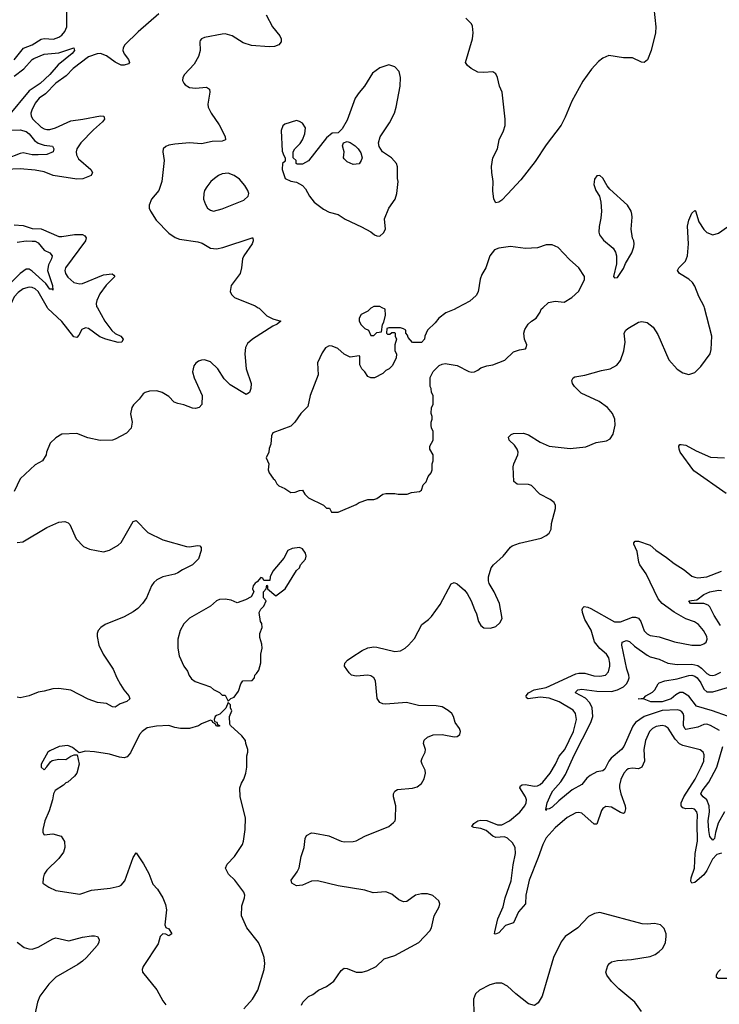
# Model space of a CAD drawing. Header units: inches. Extents: x 1843162 to 1959474, y 907081 to 1016326.
# Tile 564 of 656: x 1944286 to 1948995, y 945315 to 951938. Entities that reach past the tile are written whole.
import ezdxf

# ---------------------------------------------------------------- set-up
doc = ezdxf.new("R2010")
doc.units = ezdxf.units.IN
doc.header["$MEASUREMENT"] = 0
doc.layers.add('B9944', color=7, linetype='Continuous')
doc.layers.add('B9945', color=7, linetype='Continuous')

msp = doc.modelspace()

# ---------------------------------------------------------------- linework, layer by layer
at = {"layer": 'B9944', "color": 5}
for points, elevation in [([(1945892.1, 950000), (1945897, 949997), (1945950, 949946.7), (1945990, 949926.5), (1946042.8, 949910), (1946018.8, 949890), (1945990, 949876.8), (1945853.1, 949790), (1945820.1, 949759.9), (1945805.8, 949734.2), (1945801.8, 949690), (1945810.2, 949590.2), (1945843.1, 949490), (1945842.8, 949457.2), (1945833.4, 949430), (1945810, 949418), (1945702.1, 949482.1), (1945661.6, 949521.6), (1945619.2, 949590), (1945570, 949636.8), (1945530, 949649.7), (1945510, 949648.3), (1945490, 949640.5), (1945471.4, 949628.6), (1945457.6, 949610), (1945450.3, 949570), (1945460.9, 949530), (1945513.6, 949410), (1945511.8, 949350), (1945493.4, 949330), (1945470, 949323.5), (1945450, 949325.4), (1945390, 949347.9), (1945350, 949355.4), (1945326.3, 949366.3), (1945290, 949403.5), (1945244.5, 949430), (1945210, 949440.9), (1945160.7, 949439.3), (1945130, 949431.3), (1945117.8, 949422.3), (1945090, 949385.1), (1945051.6, 949348.4), (1945040.4, 949330), (1945033.1, 949286.9), (1945042.4, 949230), (1945036.9, 949190), (1945004.2, 949155.8), (1944930, 949115.6), (1944910, 949109.8), (1944827.7, 949107.7), (1944744.4, 949124.4), (1944670, 949155.1), (1944570, 949149), (1944530, 949125.2), (1944491, 949090), (1944467.7, 949030), (1944465.5, 949010), (1944440.4, 948970), (1944390, 948943.6), (1944290.3, 948850), (1944250, 948765.1)], 620), ([(1944809.5, 950000), (1944860.4, 949910), (1944906.7, 949846.7), (1944930, 949827), (1944966.8, 949810), (1944983, 949790), (1944973, 949770), (1944950, 949766), (1944865.1, 949790), (1944825.8, 949805.8), (1944750, 949859.8), (1944730, 949864.8), (1944705.2, 949854.8), (1944684.1, 949815.9), (1944670, 949799.7), (1944650, 949805.3), (1944570, 949907.6), (1944475.7, 949995.7), (1944473.3, 950000)], 580), ([(1947229.8, 950000), (1947210, 949989.4), (1947154.6, 949965.4), (1947106, 949930), (1947081.4, 949898.6), (1947031.1, 949848.9), (1947012, 949810), (1947011.6, 949788.4), (1946990, 949766), (1946930, 949766), (1946900.4, 949800.4), (1946896.4, 949816.4), (1946886, 949830), (1946886, 949850), (1946870, 949858), (1946850, 949866), (1946770, 949866), (1946758, 949862), (1946754, 949830), (1946762, 949822), (1946776.4, 949823.6), (1946790, 949834), (1946810, 949834), (1946814, 949830), (1946814, 949810), (1946822, 949790), (1946811.3, 949750), (1946811.6, 949711.6), (1946822, 949690), (1946819.6, 949660.4), (1946792, 949610), (1946772, 949590), (1946750, 949578), (1946730, 949558), (1946674, 949530), (1946650, 949528.7), (1946630, 949538), (1946608.7, 949570), (1946588, 949590), (1946576.4, 949616.4), (1946575.3, 949675.3), (1946570, 949678), (1946510, 949668), (1946470, 949688.7), (1946426.3, 949726.3), (1946390, 949741.2), (1946370, 949744), (1946344.7, 949730), (1946322, 949698), (1946291.3, 949630), (1946296, 949550), (1946242, 949410), (1946224.9, 949335.1), (1946178.8, 949290), (1946138.8, 949230), (1946110, 949204), (1945990, 949158), (1945982, 949138), (1945976.9, 949083.1), (1945965.4, 949054.6), (1945962, 949030), (1945944.7, 948990), (1945962, 948950), (1945958, 948910), (1945964.7, 948890), (1945991.6, 948851.6), (1946003.6, 948843.6), (1946016.9, 948816.9), (1946030, 948802), (1946070, 948784.7), (1946110, 948758), (1946140.4, 948759.6), (1946170, 948772), (1946190, 948774), (1946205.4, 948745.4), (1946230, 948722), (1946330, 948672), (1946350, 948652), (1946371.6, 948651.6), (1946384.7, 948624.7), (1946430, 948624.7), (1946550, 948678), (1946570, 948691.3), (1946630, 948711.3), (1946670, 948711.3), (1946690, 948718), (1946730, 948746), (1946750.9, 948750.9), (1946810, 948751.3), (1946833.6, 948746.4), (1946892.9, 948747.1), (1946923.1, 948756.9), (1946976.4, 948763.6), (1946990, 948774), (1947002, 948810), (1947022, 948830), (1947034.6, 948865.4), (1947055.3, 948890), (1947062, 948910), (1947062, 948950), (1947068, 948970), (1947068, 949010), (1947046, 949050), (1947046, 949070), (1947068, 949110), (1947068, 949170), (1947058, 949190), (1947055.3, 949210), (1947055.3, 949230), (1947062, 949250), (1947062, 949270), (1947055.3, 949290), (1947058, 949330), (1947068, 949350), (1947068, 949410), (1947058, 949430), (1947056.4, 949456.4), (1947048, 949470), (1947048, 949510), (1947048.7, 949531.3), (1947068.4, 949571.6), (1947108.4, 949611.6), (1947130, 949622), (1947150, 949624.7), (1947230, 949611), (1947310, 949570.8), (1947330, 949566.8), (1947346, 949570), (1947370, 949581), (1947390, 949597.3), (1947430, 949610.7), (1947470, 949617.3), (1947552.1, 949647.9), (1947610, 949704.7), (1947650, 949718), (1947690, 949724.7), (1947695.3, 949730), (1947699, 949750), (1947684, 949790), (1947679, 949830), (1947685.6, 949854.4), (1947708.7, 949890), (1947730, 949911.3), (1947762, 949930), (1947788.7, 949970), (1947795.3, 949990), (1947806.2, 950000)], 640), ([(1946182.9, 945310), (1946191.5, 945330), (1946230, 945366.3), (1946259.5, 945380.5), (1946297.4, 945410), (1946350, 945435.4), (1946401.5, 945470), (1946450, 945542), (1946470, 945558), (1946490, 945556.5), (1946550, 945530.2), (1946590, 945530.2), (1946630, 945541.2), (1946684.7, 945570), (1946739.8, 945620.2), (1946810, 945642.7), (1946972.4, 945730), (1947046.3, 945810), (1947057.4, 945830), (1947075.1, 945910), (1947109.4, 945970), (1947113.2, 945990), (1947106, 946010), (1947067, 946047), (1947030, 946057), (1946990, 946058.4), (1946950, 946049.6), (1946892.7, 946007.3), (1946870, 946004.2), (1946838, 946018), (1946790, 946055.6), (1946750.7, 946070.7), (1946665.1, 946065.1), (1946610, 946082), (1946430, 946112.8), (1946290, 946144.8), (1946250, 946142.3), (1946190, 946116), (1946150, 946112.8), (1946118, 946130), (1946114, 946150), (1946153.7, 946206.3), (1946166.3, 946233.7), (1946181.3, 946310), (1946201, 946370), (1946207.4, 946430), (1946215.9, 946450), (1946250, 946467.3), (1946270, 946466.6), (1946367.5, 946447.5), (1946450, 946412.3), (1946470, 946408.2), (1946530, 946409.2), (1946550, 946413.6), (1946610, 946445.5), (1946770, 946511.5), (1946802.7, 946537.3), (1946812.2, 946550), (1946815.5, 946564.5), (1946817.1, 946650), (1946801.7, 946710), (1946801.5, 946730), (1946810.6, 946749.4), (1946830, 946760.2), (1946930.9, 946769.1), (1946962, 946778), (1946990, 946800.5), (1947007.8, 946832.2), (1947017.6, 946870), (1947015.3, 946890), (1946993.8, 946930), (1946989, 946950), (1946994.6, 946970), (1947016.1, 947010), (1947016.8, 947030), (1947003.1, 947070), (1947008.4, 947091.6), (1947030, 947111.5), (1947070, 947128), (1947128.9, 947128.9), (1947210, 947114.8), (1947230, 947116), (1947248.7, 947130), (1947253.2, 947150), (1947245.2, 947170), (1947216, 947210), (1947206.6, 947250), (1947195.1, 947270), (1947170, 947291.5), (1947130, 947315.1), (1947090, 947323.5), (1946970, 947325.8), (1946890, 947344.8), (1946750, 947334.5), (1946730, 947336.5), (1946710, 947346), (1946692.9, 947372.9), (1946679.8, 947490), (1946670.5, 947510.6), (1946650, 947524.4), (1946630, 947529.7), (1946550, 947521.5), (1946519.3, 947530), (1946503.9, 947543.9), (1946472, 947590), (1946474, 947610), (1946491.8, 947630), (1946520.7, 947650), (1946590, 947694.9), (1946630, 947713.2), (1946670, 947719.7), (1946690, 947718.2), (1946811.8, 947688.2), (1946850, 947692.6), (1946879.7, 947710), (1946903.5, 947730), (1946944, 947776), (1946992, 947870), (1947037.2, 947902.8), (1947056.6, 947923.4), (1947115.2, 948004.8), (1947190, 948143), (1947210, 948152.7), (1947230, 948143.8), (1947279.6, 948099.6), (1947297.4, 948077.4), (1947323.8, 948030), (1947346, 947970), (1947361.6, 947941.6), (1947374, 947890), (1947390, 947862.8), (1947410, 947847.7), (1947454, 947846), (1947490, 947856), (1947518.6, 947881.4), (1947532.7, 947910), (1947516.2, 948010), (1947479.5, 948090), (1947446.2, 948146.2), (1947442.4, 948162.4), (1947441.6, 948190), (1947459.6, 948250), (1947475.1, 948270), (1947540.5, 948330), (1947589.8, 948390.2), (1947601.5, 948398.5), (1947650, 948416), (1947795.3, 948450), (1947830, 948468.2), (1947850, 948484.9), (1947863.6, 948510), (1947866, 948550), (1947891.2, 948650), (1947891.3, 948670), (1947882.9, 948690), (1947856.2, 948710), (1947787.3, 948747.3), (1947730, 948805.1), (1947710, 948812), (1947634.7, 948814.8), (1947611.1, 948831.1), (1947606.6, 948930), (1947610.8, 948950), (1947638, 949010), (1947641, 949030), (1947633.5, 949050), (1947615.2, 949075.2), (1947579.5, 949110), (1947577, 949130), (1947592.8, 949147.2), (1947610, 949155.3), (1947677.2, 949157.2), (1947710, 949144.9), (1947790, 949096), (1947850, 949070.3), (1947990, 949054), (1948095.8, 949064.2), (1948166.5, 949093.5), (1948235.6, 949104.4), (1948260.9, 949119.1), (1948279.3, 949150), (1948294.5, 949210), (1948291.6, 949250), (1948275.6, 949290), (1948242.9, 949330), (1948185.1, 949370), (1948065.5, 949425.5), (1948019.3, 949470), (1948005.8, 949490), (1948002.7, 949510), (1948010.9, 949529.1), (1948023.2, 949536.8), (1948090, 949546.8), (1948201.1, 949578.9), (1948259.3, 949590), (1948305.7, 949614.3), (1948330, 949645.5), (1948351.9, 949710), (1948360.4, 949770), (1948354, 949830), (1948365.1, 949850), (1948378.4, 949861.6), (1948450, 949902.6), (1948472.6, 949907.4), (1948510, 949900.7), (1948548.9, 949868.9), (1948580.4, 949820.4), (1948654.3, 949650), (1948710, 949587.2), (1948750, 949562), (1948790, 949550.4), (1948830, 949563.8), (1948870, 949606), (1948932.6, 949690), (1948940.6, 949719.4), (1948943.7, 949810), (1948894.6, 950000)], 620), ([(1946654, 950000), (1946650, 949998), (1946630, 949978), (1946585.4, 949954.6), (1946572, 949930), (1946572, 949910), (1946585.4, 949885.4), (1946610, 949862), (1946634, 949850), (1946650, 949814), (1946670, 949814), (1946690, 949834), (1946722, 949838), (1946727.3, 949887.3), (1946736.4, 949903.6), (1946748, 949950), (1946746, 949990), (1946726, 950000)], 640), ([(1949041.7, 948750), (1948823.4, 948903.4), (1948731.9, 949030), (1948723.8, 949050), (1948722, 949070), (1948730, 949080.4), (1948738.3, 949081.7), (1948770, 949076.6), (1948838.3, 949038.3), (1948936.2, 948996.2), (1949030, 948990.9)], 580), ([(1944270, 948421.1), (1944306.7, 948426.7), (1944470, 948522.8), (1944550, 948559.1), (1944590, 948563.5), (1944613.3, 948553.3), (1944623, 948543), (1944666.4, 948446.4), (1944715.1, 948395.1), (1944755.6, 948375.6), (1944850, 948359.5), (1944890, 948369.2), (1944950, 948404.5), (1944970, 948421.5), (1945050, 948561.6), (1945070, 948568.4), (1945148.6, 948488.6), (1945250, 948439.6), (1945410, 948393.7), (1945430, 948392), (1945482, 948402), (1945498, 948398), (1945507.7, 948387.7), (1945508.1, 948368.1), (1945490.4, 948310.4), (1945450.3, 948270), (1945382, 948238), (1945350, 948217.6), (1945330, 948207.7), (1945250.7, 948190), (1945210, 948169.7), (1945188.5, 948151.5), (1945173.1, 948130), (1945139.7, 948050), (1945113.2, 948010), (1945082.5, 947977.5), (1945050, 947954.4), (1944990, 947922.4), (1944862, 947870), (1944833, 947850), (1944814.9, 947830), (1944806.7, 947810), (1944806.7, 947790), (1944818.7, 947730), (1944848.8, 947670), (1944914.9, 947570), (1944940.3, 947510), (1944965.4, 947465.4), (1944987.8, 947430), (1945020.9, 947390), (1945026.7, 947370), (1945007.2, 947352.8), (1944963.1, 947336.9), (1944930, 947314), (1944910, 947316.1), (1944870, 947339.1), (1944810, 947346.1), (1944747.2, 947367.2), (1944630, 947427.7), (1944550, 947438.7), (1944510, 947436.1), (1944450, 947420.4), (1944410, 947415.6), (1944350, 947389.8), (1944290, 947376.2), (1944270, 947380.9)], 620), ([(1949010, 946330.7), (1948978.1, 946321.9), (1948947.7, 946292.3), (1948910, 946215), (1948890, 946185.6), (1948830, 946134.5), (1948808.8, 946128.8), (1948803.7, 946143.7), (1948805.9, 946165.9), (1948826.5, 946230), (1948831.1, 946330), (1948848.5, 946411.5), (1948844.7, 946530), (1948848.6, 946590), (1948844.2, 946610), (1948827.9, 946627.9), (1948810, 946631.6), (1948770, 946629.9), (1948750, 946635.8), (1948738.2, 946650), (1948737.8, 946670), (1948755.8, 946710), (1948831.9, 946830), (1948872.1, 946910), (1948889.8, 946950), (1948892.9, 946992.9), (1948886, 947010), (1948866.5, 947026.5), (1948750, 947054.7), (1948727.1, 947067.1), (1948697.6, 947097.7), (1948651.3, 947171.3), (1948630, 947185.7), (1948610, 947190.5), (1948570, 947183), (1948545.4, 947170), (1948525.7, 947150), (1948498.7, 947090), (1948485.6, 947030), (1948490.7, 946950), (1948474.3, 946910), (1948450, 946899.9), (1948410, 946903.9), (1948382.1, 946897.9), (1948369.6, 946890.4), (1948352.3, 946870), (1948332.5, 946827.5), (1948323.4, 946790), (1948323.6, 946770), (1948331.3, 946730), (1948360.8, 946650), (1948363.8, 946630), (1948356.1, 946603.9), (1948350, 946597.7), (1948330, 946604.1), (1948270, 946641.3), (1948230, 946645.8), (1948210, 946632.1), (1948201.7, 946618.3), (1948170, 946527.6), (1948153.3, 946526.7), (1948070, 946599.8), (1948050, 946604.8), (1948030, 946602.8), (1947970, 946570.8), (1947890, 946502.9), (1947830, 946435.7), (1947806.2, 946390), (1947776.6, 946303.4), (1947714.4, 946150), (1947693, 946050), (1947690.1, 945989.9), (1947643.4, 945936.6), (1947610, 945862.9), (1947556.1, 945843.9), (1947510, 945795.6), (1947487.6, 945787.6), (1947482, 945790), (1947482.9, 945802.9), (1947504.7, 945890), (1947539.3, 945970), (1947554.1, 946030), (1947593.8, 946146.2), (1947606.3, 946253.7), (1947624, 946330), (1947620.6, 946370), (1947601.7, 946401.7), (1947570, 946431.4), (1947550, 946440.4), (1947490, 946436.2), (1947470, 946445.9), (1947424.6, 946484.6), (1947390, 946497.3), (1947343.6, 946503.6), (1947329.3, 946510), (1947342.7, 946530), (1947369.3, 946550), (1947390, 946554.3), (1947430, 946550.2), (1947502.2, 946522.2), (1947530, 946523.1), (1947582.4, 946550), (1947652.9, 946607.1), (1947684.7, 946650), (1947694.4, 946670), (1947696.7, 946690), (1947689.9, 946710), (1947652.8, 946770), (1947655.8, 946784.2), (1947667.7, 946792.3), (1947687, 946793), (1947750, 946783), (1947770, 946784.5), (1947790, 946794.1), (1947807, 946810), (1947855.6, 946870), (1947892.6, 946930), (1947916, 946984), (1947954.1, 947030), (1948013.5, 947150), (1948034.5, 947230), (1948027.4, 947270), (1948010, 947293.8), (1947917.2, 947350), (1947850, 947374.6), (1947790, 947380.9), (1947708, 947370), (1947696.5, 947376.5), (1947694, 947390), (1947709.7, 947410), (1947749.6, 947430), (1947830, 947445.2), (1948030, 947538), (1948050, 947542.9), (1948090, 947542.3), (1948150, 947525), (1948190, 947521.5), (1948227.6, 947530), (1948249.2, 947550.8), (1948258.4, 947590), (1948258.4, 947610), (1948250, 947645.1), (1948235, 947670), (1948190, 947709), (1948153.9, 947753.9), (1948131.1, 947831.1), (1948090, 947903.9), (1948074, 947950), (1948072.4, 947970), (1948077.1, 947982.9), (1948086, 947990), (1948110, 947986.9), (1948130, 947977.7), (1948290, 947888.4), (1948330, 947888.6), (1948410, 947918.3), (1948430, 947919.1), (1948450, 947912.6), (1948466.3, 947890), (1948490, 947827.4), (1948510, 947806.9), (1948530, 947796.5), (1948590, 947786.5), (1948692.8, 947752.8), (1948810, 947730.2), (1948868.7, 947731.3), (1948890, 947738.7), (1948905.1, 947750), (1948912.4, 947770), (1948909.7, 947790), (1948888.6, 947830), (1948854.7, 947870), (1948827.3, 947887.3), (1948770, 947907.2), (1948691.7, 947951.7), (1948610.8, 948010.8), (1948583.1, 948043.1), (1948501.5, 948210), (1948459.3, 948270), (1948452.2, 948290), (1948441.8, 948361.8), (1948418.9, 948410), (1948420.4, 948419.6), (1948428.7, 948430), (1948450, 948430.2), (1948530, 948403.6), (1948566.7, 948370), (1948639.9, 948319.9), (1948690, 948279), (1948757, 948237), (1948810, 948195.8), (1948830, 948187.1), (1948850, 948184.5), (1948910, 948191.2), (1949010, 948228.6)], 580), ([(1949002.7, 947862.7), (1948959.7, 947930), (1948930, 947987.9), (1948919.2, 947999.2), (1948890, 948011.4), (1948801.2, 948010), (1948789.3, 948030), (1948844.3, 948035.7), (1948890, 948072.2), (1948930, 948089.1), (1948990, 948100.6), (1949010, 948099.5)], 560), ([(1948995.9, 947155.9), (1948936.4, 947190), (1948910, 947198.9), (1948890, 947198.1), (1948850, 947178.5), (1948770, 947164.5), (1948762.4, 947170), (1948754.7, 947190), (1948755.6, 947255.6), (1948752, 947272), (1948742.9, 947282.9), (1948730, 947292.1), (1948710, 947295), (1948609.1, 947290.9), (1948490, 947251.3), (1948430, 947210.5), (1948413.7, 947186.3), (1948351.7, 947048.3), (1948336.5, 947030), (1948266.2, 946970), (1948250.9, 946950), (1948223.2, 946896.8), (1948210, 946885.1), (1948170, 946878), (1948125.1, 946854.9), (1948103.3, 946836.7), (1948070, 946793.5), (1948003.4, 946756.6), (1947915.7, 946684.3), (1947870, 946640.4), (1947849.5, 946629.5), (1947832.5, 946627.5), (1947830, 946618), (1947826.3, 946626.3), (1947836, 946670), (1947862.5, 946730), (1947873.7, 946750), (1947929.2, 946810.8), (1947959.4, 946860.6), (1948018.5, 946990), (1948130.2, 947209.8), (1948144.5, 947250), (1948139.2, 947310), (1948123.7, 947343.7), (1948093.4, 947373.4), (1948026.9, 947410), (1948030, 947417.3), (1948042.7, 947430), (1948070, 947434.4), (1948170, 947421.1), (1948270, 947418.8), (1948310, 947430.1), (1948348.7, 947450), (1948369.8, 947470), (1948381.7, 947490), (1948387.1, 947510), (1948385.9, 947530), (1948372.2, 947570), (1948339.1, 947730), (1948341, 947750), (1948370, 947762.3), (1948390, 947755.4), (1948424.6, 947724.6), (1948510, 947662.6), (1948530, 947652.5), (1948590, 947635.5), (1948649.2, 947609.2), (1948710, 947600.1), (1948810, 947602.2), (1948850, 947594.2), (1948875.8, 947575.8), (1948910, 947541.2), (1948930, 947529.4), (1948950, 947527.2), (1948970, 947531.9), (1949005.1, 947550)], 560), ([(1949050, 947253), (1948949.8, 947290), (1948840.8, 947320.8), (1948790, 947387.6), (1948750, 947412.7), (1948728.1, 947411.9), (1948702.5, 947397.5), (1948670, 947369.1), (1948610, 947349.3), (1948534, 947350), (1948490, 947366.6), (1948448.7, 947370), (1948486.8, 947373.2), (1948499.3, 947390), (1948545.6, 947414.4), (1948561.6, 947430), (1948582, 947470), (1948590, 947476.4), (1948629, 947490), (1948710, 947504), (1948790, 947526.6), (1948810, 947528.4), (1948830, 947523.1), (1948846.5, 947510), (1948870, 947477.9), (1948890, 947434.6), (1948910, 947416.9), (1948950, 947417.8), (1949050, 947447)], 540), ([(1945795.3, 945284.7), (1945852.3, 945350), (1945890, 945411), (1945931.6, 945550), (1945936.2, 945590), (1945932.3, 945630), (1945910, 945695.3), (1945892.7, 945730), (1945816, 945830), (1945779.3, 945910), (1945782, 945978), (1945799.5, 946030), (1945800.7, 946050), (1945794.5, 946070), (1945734.5, 946150), (1945691.8, 946190), (1945672.3, 946230), (1945682, 946258), (1945731.9, 946308.1), (1945785.2, 946390), (1945792.9, 946412.9), (1945803.7, 946490), (1945806, 946570), (1945769, 946710), (1945768.7, 946770), (1945778, 946802), (1945794, 946830), (1945808.7, 946870), (1945814, 946910), (1945814.6, 946985.4), (1945822, 947010), (1945822, 947030), (1945808, 947070), (1945806, 947090), (1945780.4, 947120.4), (1945706, 947190), (1945700.4, 947200.4), (1945698, 947250), (1945714, 947290), (1945706, 947310), (1945706, 947330), (1945690, 947346), (1945672.7, 947307.3), (1945632.7, 947267.3), (1945610, 947258), (1945602, 947250), (1945594, 947230), (1945598, 947218), (1945612.7, 947212.7), (1945618, 947198), (1945632, 947190), (1945630, 947186), (1945610, 947186), (1945602, 947202), (1945586, 947210), (1945582, 947222), (1945570, 947226), (1945510, 947202), (1945490.8, 947189.2), (1945430, 947169.2), (1945369.4, 947169.4), (1945330, 947176), (1945290, 947189.3), (1945206.5, 947186.5), (1945144.9, 947175.1), (1945110, 947151.1), (1945093.1, 947130), (1945032.9, 947007.1), (1945010, 946979.3), (1944990, 946972.3), (1944957, 946977), (1944890, 946998), (1944790, 947012.7), (1944730, 947017.2), (1944687.3, 947007.3), (1944642, 947042), (1944610, 947055.1), (1944552, 947050), (1944490, 947020.9), (1944474.8, 947010), (1944431.3, 946930), (1944432, 946910), (1944450, 946892), (1944470, 946912), (1944493.2, 946946.8), (1944505.6, 946954.4), (1944550, 946962.8), (1944598, 946962), (1944630, 946984.7), (1944652.7, 946992.7), (1944672.7, 946992.7), (1944686, 946930), (1944670.7, 946870), (1944656, 946850), (1944610, 946809), (1944596, 946804), (1944582, 946790), (1944526, 946754), (1944514.8, 946730), (1944508, 946690), (1944484, 946616), (1944456, 946550), (1944442, 946490), (1944442, 946470), (1944450, 946454), (1944510, 946462), (1944566, 946446), (1944586.8, 946410), (1944590.7, 946370), (1944581.4, 946338.6), (1944550, 946295.3), (1944470, 946218), (1944451.3, 946190), (1944443.6, 946163.6), (1944442, 946130), (1944482, 946102), (1944530, 946081), (1944690, 946054.8), (1944770, 946082), (1944896.3, 946096.3), (1944955.3, 946110), (1944970, 946116.3), (1944994.6, 946145.4), (1945050, 946302), (1945070, 946334), (1945119.9, 946259.9), (1945155.6, 946195.6), (1945182.2, 946122.2), (1945213.4, 946090), (1945250.5, 946030.5), (1945267, 945987), (1945274.9, 945950), (1945262.8, 945850), (1945270.8, 945830.8), (1945290, 945822.8), (1945310.4, 945790), (1945290, 945776), (1945270, 945786), (1945250, 945789.2), (1945230.8, 945770), (1945217.8, 945722.3), (1945118, 945570), (1945111.3, 945550), (1945112, 945530), (1945210, 945411.3), (1945250, 945338), (1945270, 945312)], 640), ([(1949030.4, 946610), (1948987.4, 946532.6), (1948969.1, 946470), (1948963.1, 946430), (1948950, 946418), (1948930, 946442.7), (1948924.7, 946484.7), (1948920.6, 946550), (1948927.8, 946610), (1948926.2, 946650), (1948910.2, 946690.2), (1948885.7, 946710), (1948871.2, 946730), (1948878.4, 946750), (1948924.2, 946810), (1948977.1, 946910), (1949017.6, 947050)], 560), ([(1948470, 945266.6), (1948425.1, 945330), (1948318.6, 945418.6), (1948269.2, 945469.2), (1948236.9, 945510), (1948231.1, 945530), (1948245, 945575), (1948255.1, 945590), (1948270, 945600.9), (1948310, 945609.2), (1948404.7, 945615.3), (1948530, 945636), (1948563.7, 945650), (1948589.5, 945670), (1948612.3, 945690), (1948624.5, 945710), (1948632, 945730), (1948637, 945770), (1948636.2, 945790), (1948623.8, 945823.8), (1948598, 945850), (1948558.8, 945858.8), (1948510, 945853.8), (1948476.5, 945856.5), (1948190, 945932.7), (1948154.4, 945925.6), (1948114.4, 945905.6), (1948042, 945830), (1947956.4, 945770), (1947930, 945734.5), (1947879.6, 945630), (1947802.9, 945370), (1947775.8, 945324.2), (1947750, 945306.9), (1947710, 945318), (1947624.5, 945384.5), (1947570, 945437.7), (1947530, 945457.7), (1947490, 945456.4), (1947450, 945446), (1947381.6, 945410), (1947354.8, 945385.2), (1947340.3, 945350), (1947342.6, 945250)], 620), ([(1944270, 945733.4), (1944317, 945697), (1944347.7, 945687.7), (1944370, 945686.7), (1944410, 945698.7), (1944510, 945755.6), (1944530, 945762), (1944617.2, 945742.8), (1944710, 945766.9), (1944770, 945776.5), (1944790, 945776.4), (1944810.7, 945770), (1944822, 945750), (1944819.5, 945730), (1944808.2, 945710), (1944736.1, 945630), (1944710, 945605.6), (1944676.7, 945583.3), (1944530, 945497.3), (1944483.2, 945450), (1944422, 945370), (1944407.1, 945330), (1944368.9, 945151.1)], 620), ([(1949050, 945489.3), (1948987.9, 945487.9), (1948975.5, 945495.5), (1948974.7, 945510), (1948983.9, 945530), (1949002.7, 945550)], 580)]:
    msp.add_lwpolyline(points, dxfattribs=dict(at, elevation=elevation))
at = {"layer": 'B9944', "color": 5, "elevation": 640}
msp.add_lwpolyline([(1946170, 948388), (1946119.6, 948380.4), (1946090, 948368), (1946063.5, 948316.5), (1945991, 948229), (1945971.3, 948190), (1945970, 948166), (1945930, 948166), (1945922, 948182), (1945910, 948186), (1945883.6, 948156.4), (1945870, 948148), (1945858, 948130), (1945852, 948110), (1945862, 948090), (1945843.6, 948056.4), (1945805.4, 948034.6), (1945750, 948015.3), (1945710, 948034), (1945670, 948041.2), (1945630, 948039), (1945610, 948029), (1945570, 947994), (1945430, 947913.2), (1945390, 947875.3), (1945366, 947830), (1945351, 947770), (1945351.1, 947711.1), (1945359.6, 947659.6), (1945392, 947590), (1945415.3, 947555.3), (1945426.4, 947526.4), (1945443.5, 947503.5), (1945467.1, 947487.1), (1945570, 947451.3), (1945590, 947432), (1945631.6, 947411.6), (1945650, 947394), (1945670, 947394), (1945690, 947354), (1945708, 947372), (1945730, 947382), (1945758, 947422), (1945775.3, 947470), (1945788.9, 947491.1), (1945850, 947494), (1945866, 947510), (1945868, 947530), (1945880.4, 947539.6), (1945896.4, 947563.6), (1945908.4, 947611.6), (1945908.7, 947670), (1945917.2, 947710), (1945916.5, 947736.5), (1945903.1, 947783.1), (1945902, 947810), (1945918, 947850), (1945916.4, 947876.4), (1945906, 947890), (1945898, 947950), (1945910, 947974), (1945930, 947994), (1945946, 948030), (1945928, 948050), (1945926, 948090), (1945946, 948110), (1945950, 948134), (1945954, 948130), (1945954, 948110), (1946010, 948062), (1946074, 948110), (1946150, 948232), (1946168.9, 948251.1), (1946175.3, 948270), (1946208.7, 948310), (1946215.3, 948330), (1946208.9, 948348.9), (1946190, 948378)], close=True, dxfattribs=at)
at = {"layer": 'B9945', "color": 5}
for points, elevation in [([(1945222.4, 951977.6), (1945082.6, 951857.4), (1944993.1, 951770), (1944982.7, 951750), (1944981, 951730), (1944988.8, 951708.8), (1945018.4, 951670), (1945025.7, 951650), (1945017.8, 951642.2), (1944990, 951631.6), (1944970, 951633.4), (1944930, 951652.7), (1944870, 951695.4), (1944830, 951710.3), (1944808.6, 951708.6), (1944750, 951688.5), (1944647, 951610), (1944598.7, 951561.3), (1944530, 951510.4), (1944460, 951440), (1944416.6, 951410), (1944390, 951375.8), (1944367.8, 951330), (1944362.2, 951310), (1944364.1, 951290), (1944375.5, 951270), (1944430, 951216.3), (1944450, 951204.3), (1944470, 951199.8), (1944490, 951200.1), (1944526.6, 951210), (1944630, 951257.7), (1944711.9, 951268.1), (1944830, 951291.3), (1944852.7, 951290), (1944856.9, 951270), (1944843.2, 951250), (1944783.1, 951196.9), (1944697.3, 951110), (1944671.6, 951070), (1944666.6, 951050), (1944668.7, 951030), (1944682.5, 951002.5), (1944765.6, 950930), (1944775.6, 950910), (1944767, 950890), (1944712.4, 950867.6), (1944670, 950865.5), (1944511, 950891), (1944450, 950914.9), (1944390, 950926.4), (1944290, 950934.1), (1944189.9, 950929.9)], 580), ([(1944250, 951668.7), (1944312.8, 951747.2), (1944370.6, 951769.4), (1944430, 951807.8), (1944450, 951812.4), (1944512.8, 951807.2), (1944550, 951820.5), (1944570, 951834.7), (1944590, 951858.5), (1944602.7, 951890), (1944604.4, 951995.6)], 580), ([(1948554.6, 952014.6), (1948568.2, 951890), (1948566, 951850), (1948536.4, 951730), (1948511.9, 951668.1), (1948490, 951649.4), (1948470, 951652.7), (1948410, 951682.7), (1948350, 951682), (1948250, 951698.4), (1948210, 951679.6), (1948182.6, 951657.3), (1948134.7, 951605.3), (1948076, 951524), (1948002.6, 951390), (1947958, 951282), (1947930, 951229), (1947830, 951097), (1947755.4, 950984.6), (1947658, 950862), (1947570, 950764.4), (1947530, 950724.4), (1947510, 950711.8), (1947490, 950706.6), (1947478, 950730), (1947470, 950786), (1947472, 950850), (1947462.9, 950910), (1947462.4, 950950), (1947469.6, 951010), (1947500.9, 951070), (1947514, 951130), (1947542.6, 951190), (1947552.6, 951227.4), (1947553.5, 951270), (1947532.4, 951450), (1947515.5, 951490), (1947502, 951550), (1947490, 951575.1), (1947470, 951587.3), (1947410, 951582.6), (1947370, 951585.7), (1947324.5, 951610), (1947299.5, 951630), (1947286, 951650), (1947333.8, 951810), (1947338.2, 951850), (1947333.7, 951893.7), (1947326.3, 951910), (1947287.9, 951948)], 620), ([(1945944.4, 951970), (1945988, 951890), (1946037.4, 951830), (1946046, 951810), (1946045.3, 951790), (1946030.4, 951770), (1946001.2, 951758.8), (1945965.5, 951754.5), (1945845.4, 951765.4), (1945790, 951783.2), (1945715.3, 951830), (1945670, 951842.1), (1945650, 951841.9), (1945530, 951817.7), (1945510.4, 951810), (1945501.7, 951798.3), (1945498, 951790), (1945501.4, 951730), (1945489.5, 951690), (1945459.9, 951640.1), (1945394.9, 951570), (1945385.3, 951550), (1945383.1, 951530), (1945390.3, 951510.3), (1945399.6, 951499.6), (1945430, 951481.7), (1945470, 951476.5), (1945544.4, 951484.4), (1945563, 951470), (1945565.3, 951450), (1945551.8, 951370), (1945555.6, 951350), (1945575.5, 951310), (1945629.3, 951230), (1945661.2, 951170), (1945669, 951150), (1945670.3, 951130), (1945650, 951122), (1945580.9, 951119.1), (1945510, 951103.8), (1945430, 951108.8), (1945330, 951100.7), (1945290, 951094), (1945270, 951085.1), (1945253, 951070), (1945250.4, 951050), (1945259, 950990), (1945242.5, 950850), (1945222, 950790), (1945174.2, 950730), (1945158.7, 950690), (1945158.4, 950670), (1945166.4, 950650), (1945204.6, 950590), (1945290, 950502.6), (1945332.7, 950472.7), (1945361.2, 950461.2), (1945485, 950445), (1945513.8, 950433.8), (1945570, 950401.8), (1945610, 950396.3), (1945654, 950406), (1945850, 950471.8), (1945854.8, 950470), (1945858.3, 950450), (1945851.1, 950430), (1945794, 950350), (1945785, 950330), (1945779.7, 950270), (1945769.3, 950230.7), (1945710.6, 950150), (1945702.8, 950110), (1945710.8, 950090), (1945731, 950070), (1945870, 950013.7), (1945892.1, 950000)], 620), ([(1944250, 951558.8), (1944313.2, 951606.8), (1944369.6, 951670.4), (1944382.6, 951677.4), (1944450, 951706.5), (1944550, 951716.1), (1944650.8, 951750), (1944654.9, 951730), (1944640.3, 951710), (1944545.3, 951634.7), (1944490.1, 951570), (1944424.1, 951510), (1944350, 951458.6), (1944209, 951290)], 560), ([(1944210, 951195), (1944290, 951196.9), (1944330, 951185), (1944350.7, 951170), (1944386.7, 951126.6), (1944410, 951107.8), (1944450, 951093.5), (1944507.5, 951087.5), (1944515.5, 951070), (1944511.5, 951048.5), (1944467.9, 951032.1), (1944411.1, 951028.9), (1944370, 951029.4), (1944310, 951041.6), (1944290, 951037.7), (1944196.8, 951003.2)], 560), ([(1948894.6, 950000), (1948892, 950010), (1948856.4, 950076.4), (1948830, 950146.4), (1948814.4, 950170), (1948790, 950191.9), (1948726, 950230), (1948712.1, 950250), (1948721.5, 950270), (1948766.8, 950313.2), (1948781.5, 950350), (1948787, 950430), (1948781.5, 950550), (1948790, 950590.6), (1948810, 950637.6), (1948830, 950655.5), (1948833.3, 950653.3), (1948857.9, 950577.9), (1948890, 950526), (1948910, 950506.7), (1948950, 950490.2), (1948990, 950501.5), (1949110, 950588.2)], 620), ([(1944250, 950559.2), (1944310, 950553.6), (1944370, 950534.5), (1944430, 950532.3), (1944550, 950480.4), (1944570, 950479.3), (1944654.3, 950494.3), (1944710, 950492.3), (1944724.2, 950484.2), (1944733.4, 950470), (1944728.2, 950450), (1944595.4, 950270), (1944590.2, 950250), (1944594, 950230), (1944610, 950205.8), (1944650, 950170.2), (1944690, 950160.6), (1944710, 950164), (1944850, 950222.3), (1944908.6, 950228.6), (1944920.4, 950220.4), (1944926.4, 950210), (1944867.9, 950152.1), (1944826.2, 950093.8), (1944805.4, 950050), (1944801.5, 950030), (1944803.9, 950010), (1944809.5, 950000)], 580), ([(1944270, 950442.7), (1944329.9, 950450.1), (1944370, 950449.2), (1944390, 950447.7), (1944410, 950437.8), (1944450, 950388.4), (1944488.9, 950368.9), (1944505.2, 950350), (1944500.5, 950330), (1944479.2, 950290), (1944474.5, 950250), (1944506.3, 950150), (1944510, 950118), (1944506.6, 950126.6), (1944490, 950126), (1944462.7, 950162.7), (1944370, 950247.4), (1944350, 950260.9), (1944330, 950259.2), (1944290, 950230.5), (1944188.2, 950130)], 560), ([(1947806.2, 950000), (1947844.7, 950035.3), (1947890, 950044.7), (1947950, 950038), (1948002, 950070), (1948048.9, 950111.1), (1948088, 950190), (1948088, 950210), (1948049, 950270), (1947985.8, 950325.8), (1947910, 950405.2), (1947870, 950424), (1947830, 950424), (1947770, 950404), (1947690, 950399.3), (1947590, 950412.3), (1947510, 950400.9), (1947481, 950390), (1947451, 950350), (1947422.8, 950270), (1947395.9, 950224.1), (1947386.2, 950193.8), (1947372.4, 950107.6), (1947357.5, 950082.5), (1947314.6, 950045.4), (1947229.8, 950000)], 640), ([(1944473.3, 950000), (1944410, 950109), (1944390, 950127.9), (1944370, 950136.4), (1944350, 950139), (1944310, 950128.1), (1944276.3, 950103.7), (1944250, 950073.2), (1944230.1, 950030), (1944228, 950010), (1944229, 950000)], 580), ([(1946726, 950000), (1946710, 950008), (1946670, 950008), (1946654, 950000)], 640)]:
    msp.add_lwpolyline(points, dxfattribs=dict(at, elevation=elevation))
at = {"layer": 'B9945', "color": 5, "elevation": 640}
for points in [[(1946770, 951635.3), (1946710, 951615.3), (1946661.4, 951578.6), (1946607.3, 951490), (1946570, 951449.3), (1946543, 951410), (1946490, 951262), (1946456.8, 951203.2), (1946430, 951178), (1946390, 951174), (1946350, 951144), (1946230, 950988.7), (1946190, 950966), (1946152.7, 950967.3), (1946146, 950970), (1946146, 950990), (1946126, 951010), (1946126, 951050), (1946138, 951070), (1946173.8, 951106.2), (1946189.2, 951130), (1946205.2, 951170), (1946209, 951210), (1946190, 951242), (1946170, 951254), (1946150, 951259), (1946070, 951235.3), (1946056.9, 951223.1), (1946046.8, 951193.2), (1946052.7, 951052.7), (1946063.6, 951023.6), (1946074, 951010), (1946072.7, 950987.3), (1946054, 950970), (1946052, 950930), (1946072, 950870), (1946110, 950851.3), (1946150, 950846), (1946190, 950822.8), (1946210, 950801), (1946237.1, 950750), (1946268.2, 950710), (1946330, 950663.8), (1946370, 950644), (1946430, 950627.7), (1946475.9, 950595.9), (1946585.9, 950545.9), (1946650.2, 950510.2), (1946674.8, 950490), (1946690, 950483.7), (1946710, 950483.1), (1946735.8, 950504.2), (1946747.3, 950530), (1946741.5, 950598.5), (1946769.5, 950670.5), (1946814, 950730), (1946824, 950770), (1946834, 950850), (1946829.2, 950870), (1946828.9, 950948.9), (1946822, 950970), (1946789.1, 951009.1), (1946728.7, 951050), (1946705.6, 951085.6), (1946701.2, 951110), (1946713.2, 951150), (1946776.1, 951243.9), (1946807.8, 951310), (1946820.5, 951350), (1946847.3, 951490), (1946849.3, 951550), (1946839, 951590), (1946810, 951622)], [(1946530, 950964), (1946490, 950981.2), (1946470, 951002), (1946465.2, 951010), (1946469, 951050), (1946458, 951090), (1946466, 951110), (1946490, 951118), (1946510, 951111), (1946544.7, 951090), (1946564.7, 951070), (1946582, 951042), (1946590.8, 951010), (1946584.7, 950990), (1946570, 950969)], [(1945690, 950905.1), (1945650, 950901.3), (1945624, 950890), (1945596.3, 950870), (1945573.4, 950850), (1945545.3, 950814.7), (1945530.6, 950790), (1945524.9, 950770), (1945524, 950730), (1945535.9, 950695.9), (1945551.3, 950670), (1945570, 950656), (1945590, 950650.8), (1945650, 950666), (1945795.6, 950724.4), (1945824, 950750), (1945829.2, 950770), (1945822.7, 950790), (1945802.3, 950822.3), (1945765.4, 950865.4), (1945730, 950891.1)], [(1948190, 950889), (1948170, 950888.7), (1948154.4, 950865.6), (1948150.8, 950830), (1948162.8, 950790), (1948187.3, 950750), (1948197.3, 950710), (1948200.7, 950650), (1948198, 950602), (1948187.1, 950547.1), (1948184, 950510), (1948187.3, 950490), (1948215.2, 950455.2), (1948280.5, 950400.5), (1948295.2, 950375.2), (1948302.8, 950350), (1948303.5, 950296.5), (1948282, 950210), (1948290, 950202), (1948310, 950204.7), (1948350, 950264.7), (1948362.9, 950297.1), (1948405.2, 950370), (1948419, 950410), (1948422, 950430), (1948419, 950450), (1948409.4, 950469.4), (1948402, 950530), (1948409.2, 950610), (1948406, 950630), (1948401.2, 950650), (1948376, 950690), (1948258.4, 950798.4), (1948240.1, 950820.1), (1948210, 950873.2)]]:
    msp.add_lwpolyline(points, close=True, dxfattribs=at)

doc.saveas('drawing.dxf')
